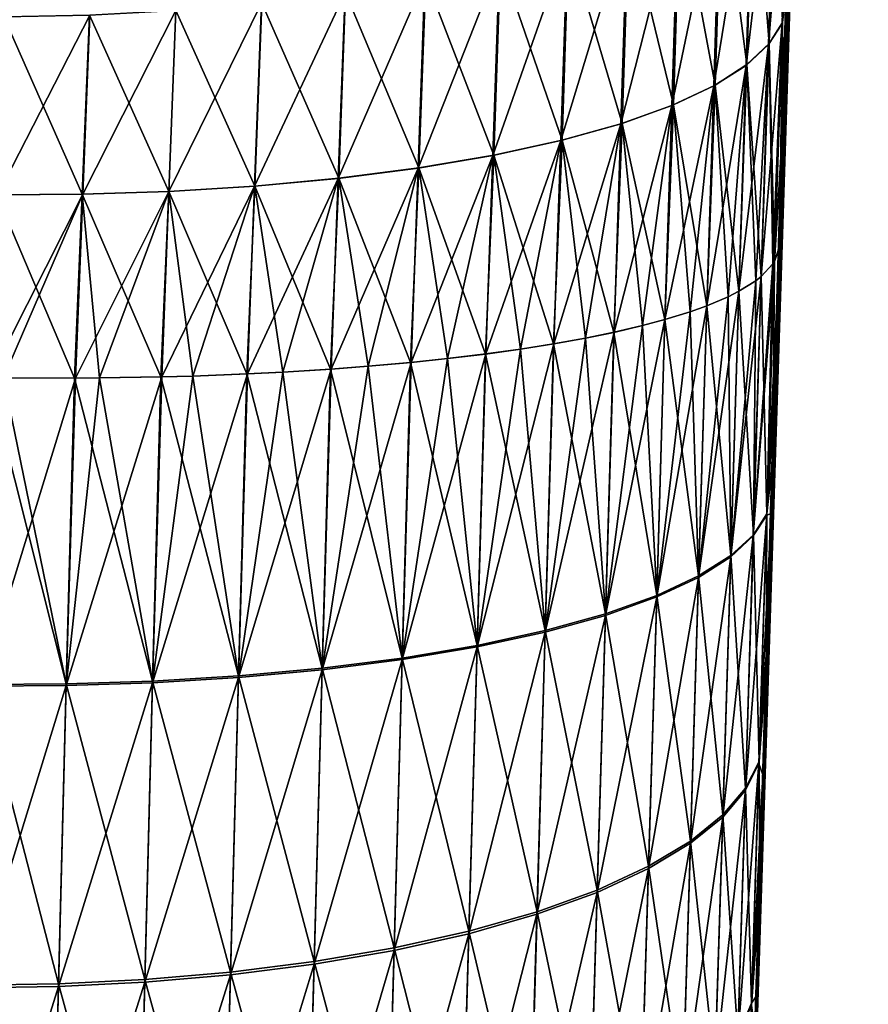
# Model space of a CAD drawing. Header units: metres. Extents: x -2 to 78, y -85 to 85.
# Tile 326 of 500: x 77.152 to 78.127, y -1.702 to -0.571. Entities that reach past the tile are written whole.
import ezdxf

# ---------------------------------------------------------------- set-up
doc = ezdxf.new("R2010")
doc.units = ezdxf.units.M
doc.layers.add('solid_20004802', color=7, linetype='CONTINUOUS')

msp = doc.modelspace()

# ---------------------------------------------------------------- linework, layer by layer
at = {"layer": 'solid_20004802'}
for points in [[(78.001221, -1.585683, 3.790414), (78.126999, 2.446845, 3.228114), (78.126999, 2.627277, 4.428249)], [(78.005829, -1.438157, 3.845208), (78.001221, -1.585683, 3.790414), (78.126999, 2.627277, 4.428249)], [(78.010498, -1.288786, 3.894215), (78.005829, -1.438157, 3.845208), (78.126999, 2.627277, 4.428249)], [(78.015205, -1.137979, 3.937254), (78.010498, -1.288786, 3.894215), (78.126999, 2.627277, 4.428249)], [(78.019966, -0.985556, 3.974518), (78.015205, -1.137979, 3.937254), (78.126999, 2.627277, 4.428249)], [(78.019966, -0.985556, 3.974518), (78.126999, 2.627277, 4.428249), (78.024773, -0.831529, 4.006076)], [(78.126999, 2.627277, 4.428249), (78.029549, -0.67792, 4.037544), (78.024773, -0.831529, 4.006076)], [(78.126999, 2.627277, 4.428249), (78.03418, -0.526803, 4.074754), (78.029549, -0.67792, 4.037544)], [(77.95063, -3.205308, 2.631437), (78.126999, 2.323147, 2.020812), (78.126999, 2.446845, 3.228114)], [(77.956909, -3.004349, 2.851874), (77.95063, -3.205308, 2.631437), (78.126999, 2.446845, 3.228114)], [(77.963707, -2.786703, 3.057433), (77.956909, -3.004349, 2.851874), (78.126999, 2.446845, 3.228114)], [(77.967445, -2.666961, 3.158768), (77.963707, -2.786703, 3.057433), (78.126999, 2.446845, 3.228114)], [(77.971306, -2.543528, 3.255261), (77.967445, -2.666961, 3.158768), (78.126999, 2.446845, 3.228114)], [(77.975273, -2.416439, 3.346922), (77.971306, -2.543528, 3.255261), (78.126999, 2.446845, 3.228114)], [(77.979362, -2.285543, 3.433932), (77.975273, -2.416439, 3.346922), (78.126999, 2.446845, 3.228114)], [(77.983559, -2.151231, 3.515975), (77.979362, -2.285543, 3.433932), (78.126999, 2.446845, 3.228114)], [(77.987846, -2.014025, 3.592626), (77.983559, -2.151231, 3.515975), (78.126999, 2.446845, 3.228114)], [(77.992226, -1.873737, 3.664094), (77.987846, -2.014025, 3.592626), (78.126999, 2.446845, 3.228114)], [(77.996689, -1.73081, 3.730113), (77.992226, -1.873737, 3.664094), (78.126999, 2.446845, 3.228114)], [(78.001221, -1.585683, 3.790414), (77.996689, -1.73081, 3.730113), (78.126999, 2.446845, 3.228114)], [(77.97261, -2.501655, -3.28645), (78.126999, 2.399292, -2.826344), (78.126999, 2.294573, -1.617248)], [(77.97261, -2.501655, -3.28645), (77.976593, -2.374223, -3.376035), (78.126999, 2.399292, -2.826344)], [(77.976593, -2.374223, -3.376035), (77.980675, -2.243481, -3.460669), (78.126999, 2.399292, -2.826344)], [(77.980675, -2.243481, -3.460669), (77.984856, -2.109586, -3.540214), (78.126999, 2.399292, -2.826344)], [(77.984856, -2.109586, -3.540214), (77.989128, -1.972761, -3.614617), (78.126999, 2.399292, -2.826344)], [(77.989128, -1.972761, -3.614617), (77.993469, -1.833879, -3.683366), (78.126999, 2.399292, -2.826344)], [(77.993469, -1.833879, -3.683366), (77.997871, -1.692858, -3.746582), (78.126999, 2.399292, -2.826344)], [(77.997871, -1.692858, -3.746582), (78.00235, -1.549653, -3.804357), (78.126999, 2.399292, -2.826344)], [(78.00235, -1.549653, -3.804357), (78.009689, -1.314624, -3.886072), (78.126999, 2.399292, -2.826344)], [(78.009689, -1.314624, -3.886072), (78.017181, -1.074802, -3.95344), (78.126999, 2.399292, -2.826344)], [(78.017181, -1.074802, -3.95344), (78.024765, -0.831839, -4.00601), (78.126999, 2.399292, -2.826344)], [(78.024765, -0.831839, -4.00601), (78.029625, -0.675367, -4.038087), (78.126999, 2.399292, -2.826344)], [(78.029625, -0.675367, -4.038087), (78.034332, -0.521849, -4.075811), (78.126999, 2.399292, -2.826344)], [(77.925224, -4.018747, 1.094913), (78.126999, 2.256458, 0.809023), (78.126999, 2.323147, 2.020812)], [(77.927986, -3.930174, 1.373081), (77.925224, -4.018747, 1.094913), (78.126999, 2.323147, 2.020812)], [(77.931381, -3.821622, 1.645011), (77.927986, -3.930174, 1.373081), (78.126999, 2.323147, 2.020812)], [(77.935356, -3.694299, 1.90767), (77.931381, -3.821622, 1.645011), (78.126999, 2.323147, 2.020812)], [(77.939873, -3.549699, 2.158728), (77.935356, -3.694299, 1.90767), (78.126999, 2.323147, 2.020812)], [(77.944901, -3.388882, 2.396677), (77.939873, -3.549699, 2.158728), (78.126999, 2.323147, 2.020812)], [(77.95063, -3.205308, 2.631437), (77.944901, -3.388882, 2.396677), (78.126999, 2.323147, 2.020812)], [(77.935646, -3.685004, -1.925189), (78.126999, 2.294573, -1.617248), (78.126999, 2.246927, -0.404562)], [(77.935646, -3.685004, -1.925189), (77.938011, -3.609392, -2.060034), (78.126999, 2.294573, -1.617248)], [(77.938011, -3.609392, -2.060034), (77.940521, -3.528868, -2.191541), (78.126999, 2.294573, -1.617248)], [(77.940521, -3.528868, -2.191541), (77.943192, -3.443468, -2.319665), (78.126999, 2.294573, -1.617248)], [(77.943192, -3.443468, -2.319665), (77.94873, -3.266072, -2.557742), (78.126999, 2.294573, -1.617248)], [(77.94873, -3.266072, -2.557742), (77.954819, -3.071139, -2.782057), (78.126999, 2.294573, -1.617248)], [(77.954819, -3.071139, -2.782057), (77.961426, -2.859636, -2.991588), (78.126999, 2.294573, -1.617248)], [(77.961426, -2.859636, -2.991588), (77.965034, -2.744311, -3.0943), (78.126999, 2.294573, -1.617248)], [(77.965034, -2.744311, -3.0943), (77.968758, -2.624995, -3.192568), (78.126999, 2.294573, -1.617248)], [(77.968758, -2.624995, -3.192568), (77.97261, -2.501655, -3.28645), (78.126999, 2.294573, -1.617248)], [(77.92054, -4.168725), (77.920624, -4.165924, -0.151606), (78.126999, 2.256458, 0.809023)], [(77.920807, -4.160014, 0.265574), (77.92054, -4.168725), (78.126999, 2.256458, 0.809023)], [(77.920624, -4.165924, -0.151606), (77.920891, -4.157452, -0.303062), (78.126999, 2.256458, 0.809023)], [(77.921623, -4.134062, 0.529983), (77.920807, -4.160014, 0.265574), (78.126999, 2.256458, 0.809023)], [(77.920891, -4.157452, -0.303062), (77.921333, -4.143331, -0.454083), (78.126999, 2.256458, 0.809023)], [(77.921333, -4.143331, -0.454083), (78.126999, 2.246927, -0.404562), (78.126999, 2.256458, 0.809023)], [(77.923096, -4.086813, 0.81324), (77.921623, -4.134062, 0.529983), (78.126999, 2.256458, 0.809023)], [(77.925224, -4.018747, 1.094913), (77.923096, -4.086813, 0.81324), (78.126999, 2.256458, 0.809023)], [(77.921333, -4.143331, -0.454083), (77.921951, -4.123583, -0.604385), (78.126999, 2.246927, -0.404562)], [(77.921951, -4.123583, -0.604385), (77.922745, -4.097991, -0.756186), (78.126999, 2.246927, -0.404562)], [(77.922745, -4.097991, -0.756186), (77.923729, -4.066515, -0.907146), (78.126999, 2.246927, -0.404562)], [(77.923729, -4.066515, -0.907146), (77.924896, -4.029163, -1.05719), (78.126999, 2.246927, -0.404562)], [(77.924896, -4.029163, -1.05719), (77.926247, -3.985857, -1.206576), (78.126999, 2.246927, -0.404562)], [(77.926247, -3.985857, -1.206576), (77.927788, -3.936694, -1.354895), (78.126999, 2.246927, -0.404562)], [(77.927788, -3.936694, -1.354895), (77.929497, -3.881971, -1.501078), (78.126999, 2.246927, -0.404562)], [(77.929497, -3.881971, -1.501078), (77.931381, -3.821651, -1.645041), (78.126999, 2.246927, -0.404562)], [(77.931381, -3.821651, -1.645041), (77.933434, -3.755824, -1.78674), (78.126999, 2.246927, -0.404562)], [(77.933434, -3.755824, -1.78674), (77.935646, -3.685004, -1.925189), (78.126999, 2.246927, -0.404562)], [(78.035858, -0.309185, 4.238966), (78.020271, -0.339878, 4.331759), (78.012383, -0.599368, 4.254257)], [(78.027802, -0.5753, 4.159362), (78.035858, -0.309185, 4.238966), (78.012383, -0.599368, 4.254257)], [(78.021042, -0.33872, -4.328243), (78.036278, -0.307944, -4.235235), (78.028221, -0.574325, -4.155543)], [(78.03418, -0.526803, 4.074754), (78.035858, -0.309185, 4.238966), (78.027802, -0.5753, 4.159362)], [(78.028221, -0.574325, -4.155543), (78.036278, -0.307944, -4.235235), (78.034332, -0.521849, -4.075811)], [(77.99527, -0.369516, -4.422241), (78.021042, -0.33872, -4.328243), (78.013153, -0.598459, -4.250652)], [(78.013153, -0.598459, -4.250652), (78.021042, -0.33872, -4.328243), (78.028221, -0.574325, -4.155543)], [(78.020271, -0.339878, 4.331759), (77.994186, -0.370572, 4.425482), (77.986427, -0.623364, 4.350111)], [(78.012383, -0.599368, 4.254257), (78.020271, -0.339878, 4.331759), (77.986427, -0.623364, 4.350111)], [(77.994186, -0.370572, 4.425482), (77.95713, -0.400732, 4.518581), (77.949471, -0.64686, 4.445332)], [(77.986427, -0.623364, 4.350111), (77.994186, -0.370572, 4.425482), (77.949471, -0.64686, 4.445332)], [(77.958466, -0.399794, -4.515669), (77.99527, -0.369516, -4.422241), (77.987511, -0.622536, -4.346782)], [(77.987511, -0.622536, -4.346782), (77.99527, -0.369516, -4.422241), (78.013153, -0.598459, -4.250652)], [(77.95713, -0.400732, 4.518581), (77.908989, -0.429786, 4.609363), (77.901382, -0.669405, 4.538179)], [(77.949471, -0.64686, 4.445332), (77.95713, -0.400732, 4.518581), (77.901382, -0.669405, 4.538179)], [(77.910515, -0.428978, -4.60682), (77.958466, -0.399794, -4.515669), (77.950813, -0.646126, -4.442334)], [(77.950813, -0.646126, -4.442334), (77.958466, -0.399794, -4.515669), (77.987511, -0.622536, -4.346782)], [(77.851662, -0.45648, -4.693924), (77.910515, -0.428978, -4.60682), (77.902924, -0.668773, -4.535555)], [(77.902924, -0.668773, -4.535555), (77.910515, -0.428978, -4.60682), (77.950813, -0.646126, -4.442334)], [(77.908989, -0.429786, 4.609363), (77.850311, -0.457034, 4.695694), (77.842751, -0.690441, 4.626441)], [(77.901382, -0.669405, 4.538179), (77.908989, -0.429786, 4.609363), (77.842751, -0.690441, 4.626441)], [(77.850311, -0.457034, 4.695694), (77.781311, -0.48215, 4.776586), (77.773727, -0.709726, 4.709148)], [(77.842751, -0.690441, 4.626441), (77.850311, -0.457034, 4.695694), (77.773727, -0.709726, 4.709148)], [(77.782578, -0.481739, -4.775249), (77.851662, -0.45648, -4.693924), (77.844093, -0.690014, -4.62463)], [(77.844093, -0.690014, -4.62463), (77.851662, -0.45648, -4.693924), (77.902924, -0.668773, -4.535555)], [(77.781311, -0.48215, 4.776586), (77.703232, -0.504536, 4.850145), (77.695587, -0.726789, 4.784339)], [(77.773727, -0.709726, 4.709148), (77.781311, -0.48215, 4.776586), (77.695587, -0.726789, 4.784339)], [(77.70433, -0.504255, -4.849212), (77.782578, -0.481739, -4.775249), (77.774994, -0.709411, -4.707782)], [(77.774994, -0.709411, -4.707782), (77.782578, -0.481739, -4.775249), (77.844093, -0.690014, -4.62463)], [(77.703232, -0.504536, 4.850145), (77.617477, -0.523789, 4.915051), (77.609741, -0.741324, 4.850659)], [(77.695587, -0.726789, 4.784339), (77.703232, -0.504536, 4.850145), (77.609741, -0.741324, 4.850659)], [(77.618332, -0.52362, -4.914472), (77.70433, -0.504255, -4.849212), (77.696693, -0.726576, -4.783385)], [(77.696693, -0.726576, -4.783385), (77.70433, -0.504255, -4.849212), (77.774994, -0.709411, -4.707782)], [(77.617477, -0.523789, 4.915051), (77.525703, -0.539624, 4.970309), (77.517853, -0.753116, 4.907086)], [(77.609741, -0.741324, 4.850659), (77.617477, -0.523789, 4.915051), (77.517853, -0.753116, 4.907086)], [(77.526245, -0.539542, -4.970017), (77.618332, -0.52362, -4.914472), (77.610603, -0.741197, -4.850067)], [(77.610603, -0.741197, -4.850067), (77.618332, -0.52362, -4.914472), (77.696693, -0.726576, -4.783385)], [(78.029549, -0.67792, 4.037544), (78.03418, -0.526803, 4.074754), (78.027802, -0.5753, 4.159362)], [(78.028221, -0.574325, -4.155543), (78.034332, -0.521849, -4.075811), (78.029625, -0.675367, -4.038087)], [(77.525703, -0.539624, 4.970309), (77.42971, -0.551885, 5.01529), (77.421738, -0.762056, 4.95298)], [(77.517853, -0.753116, 4.907086), (77.525703, -0.539624, 4.970309), (77.421738, -0.762056, 4.95298)], [(77.429901, -0.551864, -5.015211), (77.526245, -0.539542, -4.970017), (77.518402, -0.753056, -4.906788)], [(77.518402, -0.753056, -4.906788), (77.526245, -0.539542, -4.970017), (77.610603, -0.741197, -4.850067)], [(77.42971, -0.551885, 5.01529), (77.331352, -0.560543, 5.049753), (77.323242, -0.768137, 4.988096)], [(77.421738, -0.762056, 4.95298), (77.42971, -0.551885, 5.01529), (77.323242, -0.768137, 4.988096)], [(77.331169, -0.560556, -5.049806), (77.429901, -0.551864, -5.015211), (77.421928, -0.762041, -4.952899)], [(77.421928, -0.762041, -4.952899), (77.429901, -0.551864, -5.015211), (77.518402, -0.753056, -4.906788)], [(77.331352, -0.560543, 5.049753), (77.232407, -0.565695, 5.073822), (77.224167, -0.771447, 5.012564)], [(77.323242, -0.768137, 4.988096), (77.331352, -0.560543, 5.049753), (77.224167, -0.771447, 5.012564)], [(77.231857, -0.565715, -5.073928), (77.331169, -0.560556, -5.049806), (77.323059, -0.768145, -4.98815)], [(77.323059, -0.768145, -4.98815), (77.331169, -0.560556, -5.049806), (77.421928, -0.762041, -4.952899)], [(77.124962, -0.772148, -5.02696), (77.133354, -0.567542, -5.088055), (77.22361, -0.771458, -5.012672)], [(77.232407, -0.565695, 5.073822), (77.134514, -0.567539, 5.087943), (77.126144, -0.772154, 5.026846)], [(77.224167, -0.771447, 5.012564), (77.232407, -0.565695, 5.073822), (77.126144, -0.772154, 5.026846)], [(77.133354, -0.567542, -5.088055), (77.231857, -0.565715, -5.073928), (77.22361, -0.771458, -5.012672)], [(77.22361, -0.771458, -5.012672), (77.231857, -0.565715, -5.073928), (77.323059, -0.768145, -4.98815)], [(78.027802, -0.5753, 4.159362), (78.012383, -0.599368, 4.254257), (78.004013, -0.865735, 4.195869)], [(78.027802, -0.5753, 4.159362), (78.004013, -0.865735, 4.195869), (78.017418, -0.85142, 4.11564)], [(78.013153, -0.598459, -4.250652), (78.028221, -0.574325, -4.155543), (78.019325, -0.848453, -4.099163)], [(78.019325, -0.848453, 4.099158), (78.027802, -0.5753, 4.159362), (78.017418, -0.85142, 4.11564)], [(78.019325, -0.848453, -4.099163), (78.028221, -0.574325, -4.155543), (78.024765, -0.831839, -4.00601)], [(78.029549, -0.67792, 4.037544), (78.027802, -0.5753, 4.159362), (78.019325, -0.848453, 4.099158)], [(78.028221, -0.574325, -4.155543), (78.029625, -0.675367, -4.038087), (78.024765, -0.831839, -4.00601)], [(77.987511, -0.622536, -4.346782), (78.013153, -0.598459, -4.250652), (78.004013, -0.865734, -4.195868)], [(78.017418, -0.85142, -4.115641), (78.004013, -0.865734, -4.195868), (78.013153, -0.598459, -4.250652)], [(78.017418, -0.85142, -4.115641), (78.013153, -0.598459, -4.250652), (78.019325, -0.848453, -4.099163)], [(78.012383, -0.599368, 4.254257), (77.986427, -0.623364, 4.350111), (77.978195, -0.882813, 4.29326)], [(78.012383, -0.599368, 4.254257), (77.978195, -0.882813, 4.29326), (77.997658, -0.870703, 4.224007)], [(78.004013, -0.865735, 4.195869), (78.012383, -0.599368, 4.254257), (77.997658, -0.870703, 4.224007)], [(77.986427, -0.623364, 4.350111), (77.949471, -0.64686, 4.445332), (77.941315, -0.899448, 4.390112)], [(77.986427, -0.623364, 4.350111), (77.941315, -0.899448, 4.390112), (77.965782, -0.889073, 4.329457)], [(77.950813, -0.646126, -4.442334), (77.987511, -0.622536, -4.346782), (77.978195, -0.882813, -4.293258)], [(77.978195, -0.882813, 4.29326), (77.986427, -0.623364, 4.350111), (77.965782, -0.889073, 4.329457)], [(77.997658, -0.870701, -4.223996), (77.978195, -0.882813, -4.293258), (77.987511, -0.622536, -4.346782)], [(77.997658, -0.870701, -4.223996), (77.987511, -0.622536, -4.346782), (78.004013, -0.865734, -4.195868)], [(77.949471, -0.64686, 4.445332), (77.901382, -0.669405, 4.538179), (77.89328, -0.915287, 4.48453)], [(77.949471, -0.64686, 4.445332), (77.89328, -0.915287, 4.48453), (77.922226, -0.906306, 4.430706)], [(77.902924, -0.668773, -4.535555), (77.950813, -0.646126, -4.442334), (77.941315, -0.899448, -4.390112)], [(77.941315, -0.899448, 4.390112), (77.949471, -0.64686, 4.445332), (77.922226, -0.906306, 4.430706)], [(77.965782, -0.88907, -4.329441), (77.941315, -0.899448, -4.390112), (77.950813, -0.646126, -4.442334)], [(77.965782, -0.88907, -4.329441), (77.950813, -0.646126, -4.442334), (77.978195, -0.882813, -4.293258)], [(77.901382, -0.669405, 4.538179), (77.842751, -0.690441, 4.626441), (77.834755, -0.929915, 4.574143)], [(77.901382, -0.669405, 4.538179), (77.834755, -0.929915, 4.574143), (77.867455, -0.922226, 4.526711)], [(77.844093, -0.690014, -4.62463), (77.902924, -0.668773, -4.535555), (77.89328, -0.915287, -4.48453)], [(77.89328, -0.915287, 4.48453), (77.901382, -0.669405, 4.538179), (77.867455, -0.922226, 4.526711)], [(77.922234, -0.906304, -4.430694), (77.89328, -0.915287, -4.48453), (77.902924, -0.668773, -4.535555)], [(77.922234, -0.906304, -4.430694), (77.902924, -0.668773, -4.535555), (77.941315, -0.899448, -4.390112)], [(78.029549, -0.67792, 4.037544), (78.019325, -0.848453, 4.099158), (78.024773, -0.831529, 4.006076)], [(77.842751, -0.690441, 4.626441), (77.773727, -0.709726, 4.709148), (77.765762, -0.943193, 4.658176)], [(77.842751, -0.690441, 4.626441), (77.765762, -0.943193, 4.658176), (77.802155, -0.936619, 4.616188)], [(77.774994, -0.709411, -4.707782), (77.844093, -0.690014, -4.62463), (77.834419, -0.929987, -4.574592)], [(77.834755, -0.929915, 4.574143), (77.842751, -0.690441, 4.626441), (77.802155, -0.936619, 4.616188)], [(77.867455, -0.922225, -4.526703), (77.834419, -0.929987, -4.574592), (77.844093, -0.690014, -4.62463)], [(77.867455, -0.922225, -4.526703), (77.844093, -0.690014, -4.62463), (77.89328, -0.915287, -4.48453)], [(77.773727, -0.709726, 4.709148), (77.695587, -0.726789, 4.784339), (77.687584, -0.954787, 4.734607)], [(77.773727, -0.709726, 4.709148), (77.687584, -0.954787, 4.734607), (77.727226, -0.949292, 4.697947)], [(77.696693, -0.726576, -4.783385), (77.774994, -0.709411, -4.707782), (77.76532, -0.943268, -4.65866)], [(77.765762, -0.943193, 4.658176), (77.773727, -0.709726, 4.709148), (77.727226, -0.949292, 4.697947)], [(77.802162, -0.936617, -4.61618), (77.76532, -0.943268, -4.65866), (77.774994, -0.709411, -4.707782)], [(77.802162, -0.936617, -4.61618), (77.774994, -0.709411, -4.707782), (77.834419, -0.929987, -4.574592)], [(77.695587, -0.726789, 4.784339), (77.609741, -0.741324, 4.850659), (77.60173, -0.964471, 4.801941)], [(77.695587, -0.726789, 4.784339), (77.60173, -0.964471, 4.801941), (77.643547, -0.960099, 4.771026)], [(77.610603, -0.741197, -4.850067), (77.696693, -0.726576, -4.783385), (77.687019, -0.95486, -4.735105)], [(77.687584, -0.954787, 4.734607), (77.695587, -0.726789, 4.784339), (77.643547, -0.960099, 4.771026)], [(77.727234, -0.949291, -4.697938), (77.687019, -0.95486, -4.735105), (77.696693, -0.726576, -4.783385)], [(77.727234, -0.949291, -4.697938), (77.696693, -0.726576, -4.783385), (77.76532, -0.943268, -4.65866)], [(77.609741, -0.741324, 4.850659), (77.517853, -0.753116, 4.907086), (77.509872, -0.972112, 4.859177)], [(77.609741, -0.741324, 4.850659), (77.509872, -0.972112, 4.859177), (77.552101, -0.968911, 4.834559)], [(77.518402, -0.753056, -4.906788), (77.610603, -0.741197, -4.850067), (77.601036, -0.964539, -4.80243)], [(77.60173, -0.964471, 4.801941), (77.609741, -0.741324, 4.850659), (77.552101, -0.968911, 4.834559)], [(77.643547, -0.960099, -4.771022), (77.601036, -0.964539, -4.80243), (77.610603, -0.741197, -4.850067)], [(77.643547, -0.960099, -4.771022), (77.610603, -0.741197, -4.850067), (77.687019, -0.95486, -4.735105)], [(77.517853, -0.753116, 4.907086), (77.421738, -0.762056, 4.95298), (77.413658, -0.97766, 4.905746)], [(77.517853, -0.753116, 4.907086), (77.413658, -0.97766, 4.905746), (77.454102, -0.975607, 4.88769)], [(77.421928, -0.762041, -4.952899), (77.518402, -0.753056, -4.906788), (77.509048, -0.97217, -4.859628)], [(77.509872, -0.972112, 4.859177), (77.517853, -0.753116, 4.907086), (77.454102, -0.975607, 4.88769)], [(77.552101, -0.96891, -4.834557), (77.509048, -0.97217, -4.859628), (77.518402, -0.753056, -4.906788)], [(77.552101, -0.96891, -4.834557), (77.518402, -0.753056, -4.906788), (77.601036, -0.964539, -4.80243)], [(77.323242, -0.768137, 4.988096), (77.224167, -0.771447, 5.012564), (77.21595, -0.982561, 4.966061)], [(77.323242, -0.768137, 4.988096), (77.21595, -0.982561, 4.966061), (77.243462, -0.982353, 4.960252)], [(77.22361, -0.771458, -5.012672), (77.323059, -0.768145, -4.98815), (77.314011, -0.981141, -4.941652)], [(77.315041, -0.981116, 4.941339), (77.323242, -0.768137, 4.988096), (77.243462, -0.982353, 4.960252)], [(77.350868, -0.980103, -4.929732), (77.314011, -0.981141, -4.941652), (77.323059, -0.768145, -4.98815)], [(77.421738, -0.762056, 4.95298), (77.323242, -0.768137, 4.988096), (77.315041, -0.981116, 4.941339)], [(77.421738, -0.762056, 4.95298), (77.315041, -0.981116, 4.941339), (77.350868, -0.980104, 4.929734)], [(77.323059, -0.768145, -4.98815), (77.421928, -0.762041, -4.952899), (77.41272, -0.977703, -4.906139)], [(77.350868, -0.980103, -4.929732), (77.323059, -0.768145, -4.98815), (77.41272, -0.977703, -4.906139)], [(77.413658, -0.97766, 4.905746), (77.421738, -0.762056, 4.95298), (77.350868, -0.980104, 4.929734)], [(77.454109, -0.975607, -4.887689), (77.41272, -0.977703, -4.906139), (77.421928, -0.762041, -4.952899)], [(77.454109, -0.975607, -4.887689), (77.421928, -0.762041, -4.952899), (77.509048, -0.97217, -4.859628)], [(77.224167, -0.771447, 5.012564), (77.126144, -0.772154, 5.026846), (77.117622, -0.982134, 4.980461)], [(77.224167, -0.771447, 5.012564), (77.117622, -0.982134, 4.980461), (77.133194, -0.982321, 4.978831)], [(77.124962, -0.772148, -5.02696), (77.22361, -0.771458, -5.012672), (77.214836, -0.982566, -4.96628)], [(77.133186, -0.982321, -4.978833), (77.124962, -0.772148, -5.02696), (77.214836, -0.982566, -4.96628)], [(77.21595, -0.982561, 4.966061), (77.224167, -0.771447, 5.012564), (77.133194, -0.982321, 4.978831)], [(77.243462, -0.982353, -4.960253), (77.214836, -0.982566, -4.96628), (77.22361, -0.771458, -5.012672)], [(77.243462, -0.982353, -4.960253), (77.22361, -0.771458, -5.012672), (77.314011, -0.981141, -4.941652)], [(78.010262, -1.139749, 4.034327), (78.024773, -0.831529, 4.006076), (78.019325, -0.848453, 4.099158)], [(78.010262, -1.139749, 4.034327), (78.019966, -0.985556, 3.974518), (78.024773, -0.831529, 4.006076)], [(78.019325, -0.848453, -4.099163), (78.024765, -0.831839, -4.00601), (78.017181, -1.074802, -3.95344)], [(77.994835, -1.16383, 4.12923), (78.019325, -0.848453, 4.099158), (78.017418, -0.85142, 4.11564)], [(77.994835, -1.16383, 4.12923), (78.010262, -1.139749, 4.034327), (78.019325, -0.848453, 4.099158)], [(77.994835, -1.16383, 4.12923), (78.017418, -0.85142, 4.11564), (78.004013, -0.865735, 4.195869)], [(78.010307, -1.138265, -4.035097), (78.004013, -0.865734, -4.195868), (78.017418, -0.85142, -4.115641)], [(78.010307, -1.138265, -4.035097), (78.019325, -0.848453, -4.099163), (78.017181, -1.074802, -3.95344)], [(78.010307, -1.138265, -4.035097), (78.017418, -0.85142, -4.115641), (78.019325, -0.848453, -4.099163)], [(77.968864, -1.18783, 4.225096), (78.004013, -0.865735, 4.195869), (77.997658, -0.870703, 4.224007)], [(77.968864, -1.18783, 4.225096), (77.994835, -1.16383, 4.12923), (78.004013, -0.865735, 4.195869)], [(77.994881, -1.16231, -4.13002), (77.997658, -0.870701, -4.223996), (78.004013, -0.865734, -4.195868)], [(77.994881, -1.16231, -4.13002), (78.004013, -0.865734, -4.195868), (78.010307, -1.138265, -4.035097)], [(77.968864, -1.18783, 4.225096), (77.997658, -0.870703, 4.224007), (77.978195, -0.882813, 4.29326)], [(77.994881, -1.16231, -4.13002), (77.978195, -0.882813, -4.293258), (77.997658, -0.870701, -4.223996)], [(77.931892, -1.211323, 4.320331), (77.978195, -0.882813, 4.29326), (77.965782, -0.889073, 4.329457)], [(77.931892, -1.211323, 4.320331), (77.968864, -1.18783, 4.225096), (77.978195, -0.882813, 4.29326)], [(77.931892, -1.211323, 4.320331), (77.965782, -0.889073, 4.329457), (77.941315, -0.899448, 4.390112)], [(77.968918, -1.186275, -4.225904), (77.941315, -0.899448, -4.390112), (77.965782, -0.88907, -4.329441)], [(77.968918, -1.186275, -4.225904), (77.965782, -0.88907, -4.329441), (77.978195, -0.882813, -4.293258)], [(77.968918, -1.186275, -4.225904), (77.978195, -0.882813, -4.293258), (77.994881, -1.16231, -4.13002)], [(77.883789, -1.233854, 4.413195), (77.941315, -0.899448, 4.390112), (77.922226, -0.906306, 4.430706)], [(77.883789, -1.233854, 4.413195), (77.931892, -1.211323, 4.320331), (77.941315, -0.899448, 4.390112)], [(77.931946, -1.209733, -4.321158), (77.922234, -0.906304, -4.430694), (77.941315, -0.899448, -4.390112)], [(77.931946, -1.209733, -4.321158), (77.941315, -0.899448, -4.390112), (77.968918, -1.186275, -4.225904)], [(77.824821, -1.254966, 4.501885), (77.89328, -0.915287, 4.48453), (77.867455, -0.922226, 4.526711)], [(77.824821, -1.254966, 4.501885), (77.883789, -1.233854, 4.413195), (77.89328, -0.915287, 4.48453)], [(77.883842, -1.23223, -4.41404), (77.867455, -0.922225, -4.526703), (77.89328, -0.915287, -4.48453)], [(77.883789, -1.233854, 4.413195), (77.922226, -0.906306, 4.430706), (77.89328, -0.915287, 4.48453)], [(77.883842, -1.23223, -4.41404), (77.89328, -0.915287, -4.48453), (77.931946, -1.209733, -4.321158)], [(77.931946, -1.209733, -4.321158), (77.89328, -0.915287, -4.48453), (77.922234, -0.906304, -4.430694)], [(77.824821, -1.254966, 4.501885), (77.867455, -0.922226, 4.526711), (77.834755, -0.929915, 4.574143)], [(77.883842, -1.23223, -4.41404), (77.834419, -0.929987, -4.574592), (77.867455, -0.922225, -4.526703)], [(77.755661, -1.274224, 4.584645), (77.834755, -0.929915, 4.574143), (77.802155, -0.936619, 4.616188)], [(77.755661, -1.274224, 4.584645), (77.824821, -1.254966, 4.501885), (77.834755, -0.929915, 4.574143)], [(77.755661, -1.274224, 4.584645), (77.802155, -0.936619, 4.616188), (77.765762, -0.943193, 4.658176)], [(77.824875, -1.253309, -4.502748), (77.76532, -0.943268, -4.65866), (77.802162, -0.936617, -4.61618)], [(77.824875, -1.253309, -4.502748), (77.802162, -0.936617, -4.61618), (77.834419, -0.929987, -4.574592)], [(77.824875, -1.253309, -4.502748), (77.834419, -0.929987, -4.574592), (77.883842, -1.23223, -4.41404)], [(77.677383, -1.291246, 4.659864), (77.765762, -0.943193, 4.658176), (77.727226, -0.949292, 4.697947)], [(77.677383, -1.291246, 4.659864), (77.755661, -1.274224, 4.584645), (77.765762, -0.943193, 4.658176)], [(77.677383, -1.291246, 4.659864), (77.727226, -0.949292, 4.697947), (77.687584, -0.954787, 4.734607)], [(77.755714, -1.272537, -4.585524), (77.687019, -0.95486, -4.735105), (77.727234, -0.949291, -4.697938)], [(77.755714, -1.272537, -4.585524), (77.727234, -0.949291, -4.697938), (77.76532, -0.943268, -4.65866)], [(77.755714, -1.272537, -4.585524), (77.76532, -0.943268, -4.65866), (77.824875, -1.253309, -4.502748)], [(77.591385, -1.305725, 4.726189), (77.687584, -0.954787, 4.734607), (77.643547, -0.960099, 4.771026)], [(77.591385, -1.305725, 4.726189), (77.677383, -1.291246, 4.659864), (77.687584, -0.954787, 4.734607)], [(77.591385, -1.305725, 4.726189), (77.643547, -0.960099, 4.771026), (77.60173, -0.964471, 4.801941)], [(77.677429, -1.289531, -4.660758), (77.601036, -0.964539, -4.80243), (77.643547, -0.960099, -4.771022)], [(77.677429, -1.289531, -4.660758), (77.643547, -0.960099, -4.771022), (77.687019, -0.95486, -4.735105)], [(77.677429, -1.289531, -4.660758), (77.687019, -0.95486, -4.735105), (77.755714, -1.272537, -4.585524)], [(77.403091, -1.326306, 4.828446), (77.509872, -0.972112, 4.859177), (77.454102, -0.975607, 4.88769)], [(77.403091, -1.326306, 4.828446), (77.499352, -1.317447, 4.782596), (77.509872, -0.972112, 4.859177)], [(77.499397, -1.315687, -4.783513), (77.454109, -0.975607, -4.887689), (77.509048, -0.97217, -4.859628)], [(77.499352, -1.317447, 4.782596), (77.60173, -0.964471, 4.801941), (77.552101, -0.968911, 4.834559)], [(77.499352, -1.317447, 4.782596), (77.591385, -1.305725, 4.726189), (77.60173, -0.964471, 4.801941)], [(77.499352, -1.317447, 4.782596), (77.552101, -0.968911, 4.834559), (77.509872, -0.972112, 4.859177)], [(77.499397, -1.315687, -4.783513), (77.509048, -0.97217, -4.859628), (77.591438, -1.303985, -4.727095)], [(77.591438, -1.303985, -4.727095), (77.509048, -0.97217, -4.859628), (77.552101, -0.96891, -4.834557)], [(77.591438, -1.303985, -4.727095), (77.552101, -0.96891, -4.834557), (77.601036, -0.964539, -4.80243)], [(77.591438, -1.303985, -4.727095), (77.601036, -0.964539, -4.80243), (77.677429, -1.289531, -4.660758)], [(77.107201, -1.336114, 4.90207), (77.21595, -0.982561, 4.966061), (77.133194, -0.982321, 4.978831)], [(77.107201, -1.336114, 4.90207), (77.205299, -1.335508, 4.887882), (77.21595, -0.982561, 4.966061)], [(77.107246, -1.33431, -4.903006), (77.11644, -0.982118, -4.980575), (77.205345, -1.333709, -4.888817)], [(77.205345, -1.333709, -4.888817), (77.11644, -0.982118, -4.980575), (77.133186, -0.982321, -4.978833)], [(77.205345, -1.333709, -4.888817), (77.133186, -0.982321, -4.978833), (77.214836, -0.982566, -4.96628)], [(77.205299, -1.335508, 4.887882), (77.315041, -0.981116, 4.941339), (77.243462, -0.982353, 4.960252)], [(77.205299, -1.335508, 4.887882), (77.304482, -1.332296, 4.863496), (77.315041, -0.981116, 4.941339)], [(77.205299, -1.335508, 4.887882), (77.243462, -0.982353, 4.960252), (77.21595, -0.982561, 4.966061)], [(77.205345, -1.333709, -4.888817), (77.214836, -0.982566, -4.96628), (77.304527, -1.330506, -4.864427)], [(77.304527, -1.330506, -4.864427), (77.214836, -0.982566, -4.96628), (77.243462, -0.982353, -4.960253)], [(77.304527, -1.330506, -4.864427), (77.243462, -0.982353, -4.960253), (77.314011, -0.981141, -4.941652)], [(77.304482, -1.332296, 4.863496), (77.413658, -0.97766, 4.905746), (77.350868, -0.980104, 4.929734)], [(77.304482, -1.332296, 4.863496), (77.403091, -1.326306, 4.828446), (77.413658, -0.97766, 4.905746)], [(77.304482, -1.332296, 4.863496), (77.350868, -0.980104, 4.929734), (77.315041, -0.981116, 4.941339)], [(77.304527, -1.330506, -4.864427), (77.314011, -0.981141, -4.941652), (77.403145, -1.324529, -4.829371)], [(77.403145, -1.324529, -4.829371), (77.314011, -0.981141, -4.941652), (77.350868, -0.980103, -4.929732)], [(77.403145, -1.324529, -4.829371), (77.350868, -0.980103, -4.929732), (77.41272, -0.977703, -4.906139)], [(77.403091, -1.326306, 4.828446), (77.454102, -0.975607, 4.88769), (77.413658, -0.97766, 4.905746)], [(77.403145, -1.324529, -4.829371), (77.41272, -0.977703, -4.906139), (77.499397, -1.315687, -4.783513)], [(77.499397, -1.315687, -4.783513), (77.41272, -0.977703, -4.906139), (77.454109, -0.975607, -4.887689)], [(78.010262, -1.139749, 4.034327), (78.015205, -1.137979, 3.937254), (78.019966, -0.985556, 3.974518)], [(78.010307, -1.138265, -4.035097), (78.017181, -1.074802, -3.95344), (78.009689, -1.314624, -3.886072)], [(77.985764, -1.455807, 4.041744), (78.001366, -1.425053, 3.94896), (78.010262, -1.139749, 4.034327)], [(77.994835, -1.16383, 4.12923), (77.985764, -1.455807, 4.041744), (78.010262, -1.139749, 4.034327)], [(77.994881, -1.16231, -4.13002), (78.010307, -1.138265, -4.035097), (78.001442, -1.422599, -3.950252)], [(78.001366, -1.425053, 3.94896), (78.010498, -1.288786, 3.894215), (78.015205, -1.137979, 3.937254)], [(78.010262, -1.139749, 4.034327), (78.001366, -1.425053, 3.94896), (78.015205, -1.137979, 3.937254)], [(78.001442, -1.422599, -3.950252), (78.010307, -1.138265, -4.035097), (78.009689, -1.314624, -3.886072)], [(77.959641, -1.486548, 4.135466), (77.985764, -1.455807, 4.041744), (77.994835, -1.16383, 4.12923)], [(77.968864, -1.18783, 4.225096), (77.959641, -1.486548, 4.135466), (77.994835, -1.16383, 4.12923)], [(77.968918, -1.186275, -4.225904), (77.994881, -1.16231, -4.13002), (77.98584, -1.453295, -4.043068)], [(77.98584, -1.453295, -4.043068), (77.994881, -1.16231, -4.13002), (78.001442, -1.422599, -3.950252)], [(77.931946, -1.209733, -4.321158), (77.968918, -1.186275, -4.225904), (77.959724, -1.483978, -4.136822)], [(77.959724, -1.483978, -4.136822), (77.968918, -1.186275, -4.225904), (77.98584, -1.453295, -4.043068)], [(77.922554, -1.516739, 4.228573), (77.959641, -1.486548, 4.135466), (77.968864, -1.18783, 4.225096)], [(77.931892, -1.211323, 4.320331), (77.922554, -1.516739, 4.228573), (77.968864, -1.18783, 4.225096)], [(77.883842, -1.23223, -4.41404), (77.931946, -1.209733, -4.321158), (77.922638, -1.514111, -4.229961)], [(77.922638, -1.514111, -4.229961), (77.931946, -1.209733, -4.321158), (77.959724, -1.483978, -4.136822)], [(77.874374, -1.545803, 4.319369), (77.922554, -1.516739, 4.228573), (77.931892, -1.211323, 4.320331)], [(77.883789, -1.233854, 4.413195), (77.874374, -1.545803, 4.319369), (77.931892, -1.211323, 4.320331)], [(77.824875, -1.253309, -4.502748), (77.883842, -1.23223, -4.41404), (77.874451, -1.543119, -4.320787)], [(77.874451, -1.543119, -4.320787), (77.883842, -1.23223, -4.41404), (77.922638, -1.514111, -4.229961)], [(77.815361, -1.573159, 4.406097), (77.874374, -1.545803, 4.319369), (77.883789, -1.233854, 4.413195)], [(77.824821, -1.254966, 4.501885), (77.815361, -1.573159, 4.406097), (77.883789, -1.233854, 4.413195)], [(77.746201, -1.598251, 4.487044), (77.815361, -1.573159, 4.406097), (77.824821, -1.254966, 4.501885)], [(77.755661, -1.274224, 4.584645), (77.746201, -1.598251, 4.487044), (77.824821, -1.254966, 4.501885)], [(77.755714, -1.272537, -4.585524), (77.824875, -1.253309, -4.502748), (77.815445, -1.570422, -4.407546)], [(77.815445, -1.570422, -4.407546), (77.824875, -1.253309, -4.502748), (77.874451, -1.543119, -4.320787)], [(77.667953, -1.620583, 4.560643), (77.746201, -1.598251, 4.487044), (77.755661, -1.274224, 4.584645)], [(77.677383, -1.291246, 4.659864), (77.667953, -1.620583, 4.560643), (77.755661, -1.274224, 4.584645)], [(77.677429, -1.289531, -4.660758), (77.755714, -1.272537, -4.585524), (77.746277, -1.595463, -4.48852)], [(77.746277, -1.595463, -4.48852), (77.755714, -1.272537, -4.585524), (77.815445, -1.570422, -4.407546)], [(78.001366, -1.425053, 3.94896), (78.005829, -1.438157, 3.845208), (78.010498, -1.288786, 3.894215)], [(77.582024, -1.639755, 4.62557), (77.667953, -1.620583, 4.560643), (77.677383, -1.291246, 4.659864)], [(77.591385, -1.305725, 4.726189), (77.582024, -1.639755, 4.62557), (77.677383, -1.291246, 4.659864)], [(77.591438, -1.303985, -4.727095), (77.677429, -1.289531, -4.660758), (77.66803, -1.617749, -4.562142)], [(77.66803, -1.617749, -4.562142), (77.677429, -1.289531, -4.660758), (77.746277, -1.595463, -4.48852)], [(77.490082, -1.655482, 4.680827), (77.582024, -1.639755, 4.62557), (77.591385, -1.305725, 4.726189)], [(77.499352, -1.317447, 4.782596), (77.490082, -1.655482, 4.680827), (77.591385, -1.305725, 4.726189)], [(77.499397, -1.315687, -4.783513), (77.591438, -1.303985, -4.727095), (77.582108, -1.636881, -4.62709)], [(77.582108, -1.636881, -4.62709), (77.591438, -1.303985, -4.727095), (77.66803, -1.617749, -4.562142)], [(77.393936, -1.667611, 4.725788), (77.490082, -1.655482, 4.680827), (77.499352, -1.317447, 4.782596)], [(77.403091, -1.326306, 4.828446), (77.393936, -1.667611, 4.725788), (77.499352, -1.317447, 4.782596)], [(77.403145, -1.324529, -4.829371), (77.499397, -1.315687, -4.783513), (77.490166, -1.652574, -4.682365)], [(77.490166, -1.652574, -4.682365), (77.499397, -1.315687, -4.783513), (77.582108, -1.636881, -4.62709)], [(78.001442, -1.422599, -3.950252), (78.009689, -1.314624, -3.886072), (78.00235, -1.549653, -3.804357)], [(77.107246, -1.33431, -4.903006), (77.205345, -1.333709, -4.888817), (77.196457, -1.67813, -4.785798)], [(77.196381, -1.681103, 4.78423), (77.295441, -1.676118, 4.760213), (77.304482, -1.332296, 4.863496)], [(77.205299, -1.335508, 4.887882), (77.196381, -1.681103, 4.78423), (77.304482, -1.332296, 4.863496)], [(77.196457, -1.67813, -4.785798), (77.205345, -1.333709, -4.888817), (77.295517, -1.673161, -4.761775)], [(77.205345, -1.333709, -4.888817), (77.304527, -1.330506, -4.864427), (77.295517, -1.673161, -4.761775)], [(77.295441, -1.676118, 4.760213), (77.393936, -1.667611, 4.725788), (77.403091, -1.326306, 4.828446)], [(77.304482, -1.332296, 4.863496), (77.295441, -1.676118, 4.760213), (77.403091, -1.326306, 4.828446)], [(77.295517, -1.673161, -4.761775), (77.304527, -1.330506, -4.864427), (77.394012, -1.664675, -4.72734)], [(77.304527, -1.330506, -4.864427), (77.403145, -1.324529, -4.829371), (77.394012, -1.664675, -4.72734)], [(77.394012, -1.664675, -4.72734), (77.403145, -1.324529, -4.829371), (77.490166, -1.652574, -4.682365)], [(77.098389, -1.682769, 4.798288), (77.196381, -1.681103, 4.78423), (77.205299, -1.335508, 4.887882)], [(77.107201, -1.336114, 4.90207), (77.098389, -1.682769, 4.798288), (77.205299, -1.335508, 4.887882)], [(77.098465, -1.679787, -4.799859), (77.107246, -1.33431, -4.903006), (77.196457, -1.67813, -4.785798)], [(77.98584, -1.453295, -4.043068), (78.001442, -1.422599, -3.950252), (77.992783, -1.700118, -3.845175)], [(77.992783, -1.700118, -3.845175), (78.001442, -1.422599, -3.950252), (78.00235, -1.549653, -3.804357)], [(77.976913, -1.740346, 3.933776), (77.992691, -1.703101, 3.843573), (78.001366, -1.425053, 3.94896)], [(77.985764, -1.455807, 4.041744), (77.976913, -1.740346, 3.933776), (78.001366, -1.425053, 3.94896)], [(78.001366, -1.425053, 3.94896), (77.992691, -1.703101, 3.843573), (78.005829, -1.438157, 3.845208)], [(77.992691, -1.703101, 3.843573), (78.001221, -1.585683, 3.790414), (78.005829, -1.438157, 3.845208)], [(77.950653, -1.777642, 4.024888), (77.976913, -1.740346, 3.933776), (77.985764, -1.455807, 4.041744)], [(77.959641, -1.486548, 4.135466), (77.950653, -1.777642, 4.024888), (77.985764, -1.455807, 4.041744)], [(77.959724, -1.483978, -4.136822), (77.98584, -1.453295, -4.043068), (77.977013, -1.737293, -3.935417)], [(77.977013, -1.737293, -3.935417), (77.98584, -1.453295, -4.043068), (77.992783, -1.700118, -3.845175)], [(77.913452, -1.814345, 4.115404), (77.950653, -1.777642, 4.024888), (77.959641, -1.486548, 4.135466)], [(77.922554, -1.516739, 4.228573), (77.913452, -1.814345, 4.115404), (77.959641, -1.486548, 4.135466)], [(77.922638, -1.514111, -4.229961), (77.959724, -1.483978, -4.136822), (77.950752, -1.774519, -4.026568)], [(77.950752, -1.774519, -4.026568), (77.959724, -1.483978, -4.136822), (77.977013, -1.737293, -3.935417)], [(77.874451, -1.543119, -4.320787), (77.922638, -1.514111, -4.229961), (77.913551, -1.811153, -4.117124)], [(77.913551, -1.811153, -4.117124), (77.922638, -1.514111, -4.229961), (77.950752, -1.774519, -4.026568)], [(77.865189, -1.849763, 4.20368), (77.913452, -1.814345, 4.115404), (77.922554, -1.516739, 4.228573)], [(77.874374, -1.545803, 4.319369), (77.865189, -1.849763, 4.20368), (77.922554, -1.516739, 4.228573)], [(77.806145, -1.883193, 4.288013), (77.865189, -1.849763, 4.20368), (77.874374, -1.545803, 4.319369)], [(77.815361, -1.573159, 4.406097), (77.806145, -1.883193, 4.288013), (77.874374, -1.545803, 4.319369)], [(77.815445, -1.570422, -4.407546), (77.874451, -1.543119, -4.320787), (77.865288, -1.846503, -4.205437)], [(77.865288, -1.846503, -4.205437), (77.874451, -1.543119, -4.320787), (77.913551, -1.811153, -4.117124)], [(77.992783, -1.700118, -3.845175), (78.00235, -1.549653, -3.804357), (77.997871, -1.692858, -3.746582)], [(77.746277, -1.595463, -4.48852), (77.815445, -1.570422, -4.407546), (77.806244, -1.879868, -4.289806)], [(77.806244, -1.879868, -4.289806), (77.815445, -1.570422, -4.407546), (77.865288, -1.846503, -4.205437)], [(77.736977, -1.913962, 4.366742), (77.806145, -1.883193, 4.288013), (77.815361, -1.573159, 4.406097)], [(77.746201, -1.598251, 4.487044), (77.736977, -1.913962, 4.366742), (77.815361, -1.573159, 4.406097)], [(77.992691, -1.703101, 3.843573), (77.996689, -1.73081, 3.730113), (78.001221, -1.585683, 3.790414)], [(77.658768, -1.941465, 4.438348), (77.736977, -1.913962, 4.366742), (77.746201, -1.598251, 4.487044)], [(77.667953, -1.620583, 4.560643), (77.658768, -1.941465, 4.438348), (77.746201, -1.598251, 4.487044)], [(77.66803, -1.617749, -4.562142), (77.746277, -1.595463, -4.48852), (77.737076, -1.910576, -4.368569)], [(77.737076, -1.910576, -4.368569), (77.746277, -1.595463, -4.48852), (77.806244, -1.879868, -4.289806)], [(77.572906, -1.965212, 4.501548), (77.658768, -1.941465, 4.438348), (77.667953, -1.620583, 4.560643)], [(77.582024, -1.639755, 4.62557), (77.572906, -1.965212, 4.501548), (77.667953, -1.620583, 4.560643)], [(77.582108, -1.636881, -4.62709), (77.66803, -1.617749, -4.562142), (77.658867, -1.938024, -4.440205)], [(77.658867, -1.938024, -4.440205), (77.66803, -1.617749, -4.562142), (77.737076, -1.910576, -4.368569)], [(77.490166, -1.652574, -4.682365), (77.582108, -1.636881, -4.62709), (77.573006, -1.961721, -4.503431)], [(77.573006, -1.961721, -4.503431), (77.582108, -1.636881, -4.62709), (77.658867, -1.938024, -4.440205)], [(77.481049, -1.984847, 4.555372), (77.572906, -1.965212, 4.501548), (77.582024, -1.639755, 4.62557)], [(77.490082, -1.655482, 4.680827), (77.481049, -1.984847, 4.555372), (77.582024, -1.639755, 4.62557)], [(77.38501, -2.000173, 4.59921), (77.481049, -1.984847, 4.555372), (77.490082, -1.655482, 4.680827)], [(77.393936, -1.667611, 4.725788), (77.38501, -2.000173, 4.59921), (77.490082, -1.655482, 4.680827)], [(77.394012, -1.664675, -4.72734), (77.490166, -1.652574, -4.682365), (77.481148, -1.981314, -4.557277)], [(77.481148, -1.981314, -4.557277), (77.490166, -1.652574, -4.682365), (77.573006, -1.961721, -4.503431)], [(77.196457, -1.67813, -4.785798), (77.295517, -1.673161, -4.761775), (77.28672, -2.007555, -4.634761)], [(77.286629, -2.011149, 4.632826), (77.38501, -2.000173, 4.59921), (77.393936, -1.667611, 4.725788)], [(77.295441, -1.676118, 4.760213), (77.286629, -2.011149, 4.632826), (77.393936, -1.667611, 4.725788)], [(77.28672, -2.007555, -4.634761), (77.295517, -1.673161, -4.761775), (77.385101, -1.996606, -4.601132)], [(77.295517, -1.673161, -4.761775), (77.394012, -1.664675, -4.72734), (77.385101, -1.996606, -4.601132)], [(77.385101, -1.996606, -4.601132), (77.394012, -1.664675, -4.72734), (77.481148, -1.981314, -4.557277)], [(77.089813, -2.0206, 4.670185), (77.187683, -2.01788, 4.65634), (77.196381, -1.681103, 4.78423)], [(77.098389, -1.682769, 4.798288), (77.089813, -2.0206, 4.670185), (77.196381, -1.681103, 4.78423)], [(77.089905, -2.016975, -4.672132), (77.098465, -1.679787, -4.799859), (77.187775, -2.014267, -4.658283)], [(77.098465, -1.679787, -4.799859), (77.196457, -1.67813, -4.785798), (77.187775, -2.014267, -4.658283)], [(77.187683, -2.01788, 4.65634), (77.286629, -2.011149, 4.632826), (77.295441, -1.676118, 4.760213)], [(77.196381, -1.681103, 4.78423), (77.187683, -2.01788, 4.65634), (77.295441, -1.676118, 4.760213)], [(77.187775, -2.014267, -4.658283), (77.196457, -1.67813, -4.785798), (77.28672, -2.007555, -4.634761)], [(77.992783, -1.700118, -3.845175), (77.997871, -1.692858, -3.746582), (77.993469, -1.833879, -3.683366)], [(77.977013, -1.737293, -3.935417), (77.992783, -1.700118, -3.845175), (77.984375, -1.969532, -3.720665)], [(77.984375, -1.969532, -3.720665), (77.992783, -1.700118, -3.845175), (77.993469, -1.833879, -3.683366)]]:
    msp.add_3dface(points, dxfattribs=at)

doc.saveas('drawing.dxf')
